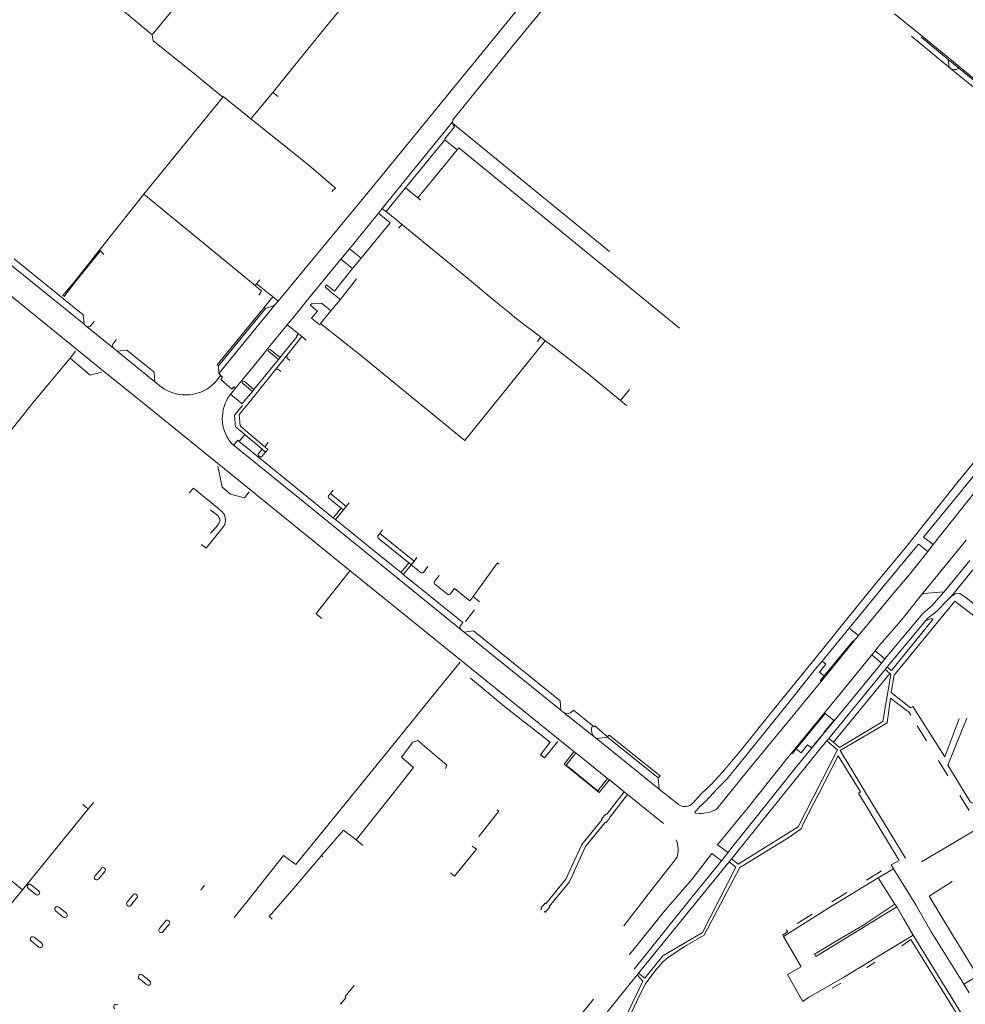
# Model space of a CAD drawing. Extents: x 145000 to 155000, y 457500 to 470000.
# Tile 272 of 548: x 147482 to 147775, y 465224 to 465530. Entities that reach past the tile are written whole.
import ezdxf

# ---------------------------------------------------------------- set-up
doc = ezdxf.new("R2010")
doc.units = 0
doc.header["$LTSCALE"] = 0.2
doc.header["$MEASUREMENT"] = 0
doc.layers.add('kant verharding', color=252, linetype='Continuous', lineweight=0)

msp = doc.modelspace()

# ---------------------------------------------------------------- linework, layer by layer
at = {"layer": 'kant verharding', "lineweight": 0}
for p, q in [((147523.58, 465522.99), (147523.27, 465524.91)), ((147770.53, 465514.5), (147758.49, 465524.49)), ((147769.85, 465517.22), (147761.48, 465524.18)), ((147773.11, 465514.59), (147769.85, 465517.22)), ((147791.35, 465497.54), (147770.53, 465514.5)), ((147772.8, 465514.38), (147773.11, 465514.59)), ((147773.11, 465514.59), (147791.11, 465499.92)), ((147520.72, 465475.51), (147545.14, 465505.61)), ((147560.7, 465507.06), (147553.88, 465498.85)), ((147560.7, 465507.06), (147562.27, 465505.8)), ((147594.55, 465471.1), (147616.34, 465497.91)), ((147616.41, 465497.45), (147664.89, 465457.8)), ((147613.97, 465492.38), (147601.77, 465477.53)), ((147617.76, 465489.21), (147613.97, 465492.38)), ((147617.76, 465489.21), (147618.31, 465489.88)), ((147618.31, 465489.88), (147686.66, 465433.98)), ((147605.61, 465474.35), (147617.76, 465489.21)), ((147601.77, 465477.53), (147595.73, 465470.18)), ((147601.77, 465477.53), (147605.61, 465474.35)), ((147520.72, 465475.51), (147555.21, 465447.26)), ((147605.61, 465474.35), (147606.4, 465473.7)), ((147584.39, 465458.6), (147593.34, 465469.59)), ((147593.34, 465469.59), (147594.55, 465471.1)), ((147595.73, 465470.18), (147599.11, 465467.41)), ((147599.11, 465467.41), (147600.43, 465466.33)), ((147600.69, 465466.12), (147599.61, 465465.02)), ((147581.76, 465455.35), (147584.39, 465458.6)), ((147588.02, 465455.68), (147584.39, 465458.6)), ((147477.55, 465455.13), (147502.18, 465435.2)), ((147501.92, 465438.12), (147480.53, 465455.43)), ((147576.08, 465448.41), (147581.76, 465455.35)), ((147581.76, 465455.35), (147585.35, 465452.43)), ((147585.35, 465452.43), (147588.02, 465455.68)), ((147555.58, 465447.68), (147555.21, 465447.26)), ((147556.68, 465448.94), (147555.58, 465447.68)), ((147560.42, 465443.86), (147555.58, 465447.68)), ((147570.92, 465442.12), (147576.08, 465448.41)), ((147577.06, 465447.18), (147577.29, 465447.46)), ((147581.53, 465442.82), (147586.53, 465449.25)), ((147560.62, 465443.7), (147560.42, 465443.86)), ((147579.7, 465444.34), (147577.14, 465446.48)), ((147580.03, 465444.07), (147579.7, 465444.34)), ((147581.53, 465442.82), (147580.03, 465444.07)), ((147561.35, 465441.3), (147543.9, 465419.96)), ((147557.94, 465440.42), (147560.62, 465443.7)), ((147560.82, 465440.94), (147558.35, 465440.08)), ((147562.26, 465442.4), (147560.62, 465443.7)), ((147561.44, 465441.42), (147561.35, 465441.3)), ((147562.26, 465442.4), (147561.44, 465441.42)), ((147569.05, 465439.82), (147570.92, 465442.12)), ((147574.46, 465439.25), (147572.22, 465441.07)), ((147543.46, 465422.6), (147557.94, 465440.42)), ((147558.35, 465440.08), (147543.86, 465422.3)), ((147557.94, 465440.42), (147558.35, 465440.08)), ((147565.12, 465435.03), (147569.05, 465439.82)), ((147572.63, 465437.06), (147574.46, 465439.25)), ((147578.66, 465439.39), (147575.42, 465435.39)), ((147577.18, 465440.59), (147578.66, 465439.39)), ((147502.18, 465435.2), (147502.89, 465434.6)), ((147559.01, 465427.57), (147565.12, 465435.03)), ((147566.3, 465434.06), (147565.12, 465435.03)), ((147573.65, 465436.26), (147572.63, 465437.06)), ((147502.89, 465434.6), (147511.3, 465427.8)), ((147566.3, 465434.06), (147568.64, 465432.26)), ((147568, 465431.52), (147568.64, 465432.26)), ((147568.64, 465432.26), (147569.66, 465431.38)), ((147564.96, 465425.56), (147569.66, 465431.38)), ((147569.66, 465431.38), (147570.97, 465430.27)), ((147643.68, 465431.15), (147642.64, 465429.86)), ((147645.05, 465430.04), (147646.74, 465428.87)), ((147497.87, 465424.68), (147499.53, 465426.86)), ((147511.3, 465427.8), (147512.42, 465426.91)), ((147515.39, 465427.2), (147512.42, 465426.91)), ((147512.42, 465426.91), (147524.15, 465417.4)), ((147523.86, 465420.37), (147515.39, 465427.2)), ((147562.42, 465424.32), (147559.3, 465426.81)), ((147559.83, 465427.35), (147562.89, 465424.9)), ((147561.63, 465421.33), (147564.96, 465425.56)), ((147562.89, 465424.9), (147563.44, 465425.57)), ((147543.86, 465422.3), (147543.46, 465422.6)), ((147560.85, 465422.4), (147562.42, 465424.32)), ((147562.42, 465424.32), (147562.89, 465424.9)), ((147524.15, 465417.4), (147523.86, 465420.37)), ((147543.86, 465422.3), (147543.9, 465419.96)), ((147543.9, 465419.96), (147544.53, 465419.31)), ((147552.87, 465410.41), (147561.63, 465421.33)), ((147554.8, 465415), (147560.85, 465422.4)), ((147524.15, 465417.4), (147526.09, 465415.81)), ((147543.14, 465417.56), (147544.49, 465419.27)), ((147544.53, 465419.31), (147544.49, 465419.27)), ((147554.31, 465414.41), (147551.26, 465416.96)), ((147551.74, 465417.51), (147554.8, 465415)), ((147547.53, 465413.49), (147547.33, 465413.23)), ((147551.8, 465411.34), (147554.31, 465414.41)), ((147554.31, 465414.41), (147554.8, 465415)), ((147668.32, 465411.56), (147671.11, 465414.98)), ((147802.05, 465413.38), (147774.79, 465378.99)), ((147519.64, 465411.45), (147545.67, 465390.34)), ((147670.27, 465409.9), (147668.32, 465411.56)), ((147548.81, 465407.02), (147551.25, 465410)), ((147552.02, 465400.98), (147550.62, 465402.14)), ((147552.02, 465400.98), (147550.25, 465398.9)), ((147550.25, 465398.9), (147556.23, 465394.04)), ((147557.32, 465396.48), (147552.02, 465400.98)), ((147559.21, 465398.55), (147558.19, 465397.22)), ((147550.42, 465396.2), (147548.23, 465397.97)), ((147557.32, 465396.48), (147558.36, 465395.6)), ((147556.23, 465394.04), (147579.49, 465375.15)), ((147545.67, 465390.34), (147584.58, 465358.8)), ((147578.47, 465382.74), (147577.9, 465382.03)), ((147579.35, 465383.82), (147578.47, 465382.74)), ((147578.47, 465382.74), (147583.39, 465378.76)), ((147577.97, 465381.33), (147581.81, 465378.23)), ((147583.39, 465378.76), (147584.27, 465379.84)), ((147582.51, 465377.66), (147581.81, 465378.23)), ((147583.39, 465378.76), (147582.51, 465377.66)), ((147774.79, 465378.99), (147765.23, 465366.94)), ((147579.49, 465375.15), (147580.03, 465374.71)), ((147594.65, 465371.45), (147593.79, 465370.38)), ((147593.79, 465370.38), (147604.4, 465361.79)), ((147775.42, 465368.32), (147761.56, 465351.32)), ((147538.52, 465366.95), (147539.99, 465365.76)), ((147763.52, 465364.79), (147765.23, 465366.94)), ((147604.4, 465361.79), (147603.49, 465360.67)), ((147604.4, 465361.79), (147605.26, 465362.86)), ((147776.56, 465362.01), (147768.59, 465352.23)), ((147584.58, 465358.8), (147584.23, 465358.35)), ((147653.93, 465302.77), (147584.58, 465358.8)), ((147603.49, 465360.67), (147602.8, 465361.24)), ((147777.51, 465359.09), (147770.86, 465350.97)), ((147600.49, 465358.11), (147600.92, 465357.77)), ((147600.92, 465357.77), (147619.5, 465342.72)), ((147750.05, 465354.24), (147741.06, 465343.27)), ((147768.59, 465352.23), (147762.26, 465351.73)), ((147622.67, 465350.8), (147624.68, 465349.21)), ((147745.1, 465342.4), (147753.04, 465351.91)), ((147753.13, 465326.41), (147771.86, 465349.41)), ((147761.56, 465351.32), (147762.26, 465351.73)), ((147620.32, 465343.04), (147623.16, 465346.68)), ((147741.06, 465343.27), (147739.19, 465341.06)), ((147762.79, 465343.23), (147752.15, 465330.45)), ((147753.17, 465329), (147765.12, 465343.67)), ((147763.59, 465344.21), (147762.79, 465343.23)), ((147619.5, 465342.72), (147618.84, 465341.95)), ((147619.9, 465339.81), (147618.99, 465340.53)), ((147622.8, 465340.14), (147619.9, 465339.81)), ((147649.62, 465318.51), (147622.8, 465340.14)), ((147739.19, 465341.06), (147730.77, 465330.82)), ((147739.19, 465341.06), (147742.06, 465338.7)), ((147742.06, 465338.7), (147745.1, 465342.4)), ((147751.31, 465332.8), (147759.3, 465342.36)), ((147619.9, 465339.81), (147649.87, 465315.63)), ((147740.61, 465336.94), (147742.06, 465338.7)), ((147730.46, 465324.5), (147740.61, 465336.94)), ((147746.15, 465332.7), (147747.18, 465333.94)), ((147747.18, 465333.94), (147748.09, 465335.07)), ((147747.18, 465333.94), (147750.23, 465331.47)), ((147746.15, 465332.7), (147749.18, 465330.21)), ((147750.23, 465331.47), (147749.18, 465330.21)), ((147751.31, 465332.8), (147750.23, 465331.47)), ((147730.77, 465330.82), (147728.71, 465328.37)), ((147732.84, 465306.86), (147750.3, 465328.18)), ((147750.3, 465328.18), (147750.95, 465328.96)), ((147750.3, 465328.18), (147751.78, 465326.97)), ((147750.95, 465328.96), (147751.88, 465330.11)), ((147750.95, 465328.96), (147752.26, 465327.88)), ((147751.88, 465330.11), (147752.15, 465330.45)), ((147752.26, 465327.88), (147753.17, 465329)), ((147751.78, 465326.97), (147734.31, 465305.63)), ((147751.78, 465326.97), (147752.12, 465326.68)), ((147753.13, 465326.41), (147752.21, 465321.11)), ((147725.07, 465317.87), (147730.46, 465324.5)), ((147750.89, 465311.63), (147751.99, 465319.28)), ((147751.99, 465319.28), (147757.17, 465315.42)), ((147649.87, 465315.63), (147650.61, 465315.02)), ((147653.8, 465315.62), (147653.51, 465315.25)), ((147659.71, 465310.8), (147653.8, 465315.62)), ((147650.61, 465315.02), (147660.47, 465307.12)), ((147721.35, 465302.3), (147731.5, 465314.72)), ((147722.8, 465303.6), (147731.74, 465314.51)), ((147731.74, 465314.51), (147731.5, 465314.72)), ((147775.62, 465313.11), (147769.78, 465298.54)), ((147772.2, 465310.21), (147773.21, 465312.88)), ((147659.71, 465310.8), (147659.6, 465310.64)), ((147660.4, 465310.71), (147664.34, 465307.3)), ((147736.39, 465303.09), (147750.89, 465311.63)), ((147763.12, 465306.06), (147760.27, 465310.72)), ((147768.8, 465301.13), (147772.2, 465310.21)), ((147660.86, 465306.84), (147660.47, 465307.12)), ((147660.86, 465306.84), (147664.29, 465307.24)), ((147660.86, 465306.84), (147680.36, 465291.1)), ((147664.34, 465307.3), (147664.29, 465307.24)), ((147664.29, 465307.24), (147680.03, 465294.65)), ((147730.68, 465307.6), (147723.01, 465298.2)), ((147731.46, 465308.53), (147730.68, 465307.6)), ((147732.23, 465306.07), (147732.84, 465306.86)), ((147732.84, 465306.86), (147734.31, 465305.63)), ((147730.09, 465303.48), (147703.33, 465270.23)), ((147730.09, 465303.48), (147732.23, 465306.07)), ((147732.23, 465306.07), (147735.53, 465303.26)), ((147734.31, 465305.63), (147736.19, 465304.06)), ((147653.48, 465302.19), (147653.93, 465302.77)), ((147653.93, 465302.77), (147654.48, 465302.35)), ((147654.48, 465302.35), (147664.34, 465294.41)), ((147719.79, 465300.41), (147721.35, 465302.3)), ((147676.56, 465298.45), (147675.3, 465299.46)), ((147680.59, 465295.22), (147676.56, 465298.45)), ((147723.01, 465298.2), (147710.8, 465282.92)), ((147769.73, 465295.28), (147766.87, 465299.95)), ((147664.34, 465294.41), (147664.92, 465293.96)), ((147680.03, 465294.65), (147680.59, 465295.22)), ((147680.03, 465294.65), (147680.36, 465291.1)), ((147696.46, 465292.56), (147699.93, 465296.38)), ((147701.14, 465294.07), (147702.69, 465295.98)), ((147664.92, 465293.96), (147669.52, 465290.26)), ((147698.1, 465290.98), (147701.14, 465294.07)), ((147705.19, 465293.67), (147698.13, 465284.99)), ((147669.52, 465290.26), (147664.1, 465283.37)), ((147665.13, 465282.54), (147670.56, 465289.42)), ((147669.52, 465290.26), (147670.56, 465289.42)), ((147670.56, 465289.42), (147681.68, 465280.48)), ((147680.36, 465291.1), (147686.16, 465286.42)), ((147776.31, 465284.54), (147773.48, 465289.16)), ((147505.11, 465286.95), (147483.1, 465259.94)), ((147501.8, 465286.31), (147503.3, 465285.09)), ((147692.58, 465285.34), (147691.44, 465284.12)), ((147703.97, 465280.68), (147707.85, 465285.44)), ((147691.62, 465283.65), (147692.93, 465283.6)), ((147698.39, 465273.83), (147703.97, 465280.68)), ((147779.57, 465279.24), (147761.56, 465268.55)), ((147586.42, 465275.36), (147588.55, 465273.6)), ((147701.64, 465271.48), (147698.39, 465273.83)), ((147468.09, 465272.17), (147483.1, 465259.94)), ((147575.72, 465270.51), (147576.13, 465270.18)), ((147696.59, 465271.14), (147699.58, 465268.94)), ((147699.58, 465268.94), (147701.64, 465271.48)), ((147703.33, 465270.23), (147702.76, 465269.54)), ((147701.97, 465268.56), (147673.96, 465234.09)), ((147699.58, 465268.94), (147690.59, 465257.74)), ((147702.76, 465269.54), (147701.97, 465268.56)), ((147702.76, 465269.54), (147704.78, 465267.89)), ((147706.32, 465267.43), (147705.27, 465266.79)), ((147752.86, 465266.44), (147752.2, 465267.66)), ((147507.44, 465266.47), (147505.51, 465264.17)), ((147506.73, 465263.27), (147508.64, 465265.6)), ((147744.51, 465262.87), (147749.15, 465265.76)), ((147748.18, 465263.62), (147752.86, 465266.44)), ((147485.83, 465261.5), (147488.12, 465259.62)), ((147538.31, 465259.8), (147539.5, 465261.37)), ((147669.41, 465248.79), (147678.82, 465260.96)), ((147751.4, 465258.52), (147748.18, 465263.62)), ((147764.48, 465258.26), (147771.08, 465262.49)), ((147487.25, 465258.42), (147484.95, 465260.32)), ((147517.4, 465258.36), (147515.52, 465256.04)), ((147690.59, 465257.74), (147672.61, 465235.35)), ((147733.79, 465256.18), (147738.43, 465259.07)), ((147753.33, 465255.47), (147751.4, 465258.52)), ((147763.98, 465257.94), (147764.48, 465258.26)), ((147516.68, 465255.07), (147518.56, 465257.41)), ((147548.73, 465251.31), (147553.02, 465256.72)), ((147728.89, 465239.22), (147753.89, 465254.64)), ((147753.89, 465254.64), (147753.33, 465255.47)), ((147756.05, 465250.99), (147753.89, 465254.64)), ((147495.74, 465251.47), (147493.39, 465253.37)), ((147494.37, 465254.54), (147496.7, 465252.66)), ((147559.53, 465251.67), (147560.49, 465250.79)), ((147723.09, 465249.51), (147727.69, 465252.38)), ((147527.38, 465250.23), (147525.51, 465247.9)), ((147526.67, 465246.96), (147528.55, 465249.29)), ((147759.04, 465245.91), (147756.05, 465250.99)), ((147774.64, 465230.65), (147800.3, 465246.21)), ((147488.18, 465242.15), (147485.86, 465244.03)), ((147486.78, 465245.2), (147489.11, 465243.33)), ((147728.47, 465240.02), (147728.89, 465239.22)), ((147747.27, 465237.5), (147744.65, 465235.86)), ((147520.21, 465233.54), (147522.54, 465231.65)), ((147673.52, 465233.54), (147644.88, 465198.29)), ((147673.96, 465234.09), (147673.52, 465233.54)), ((147724.86, 465225.33), (147720.05, 465233.71)), ((147521.6, 465230.49), (147519.28, 465232.38)), ((147736.6, 465230.94), (147733.89, 465229.45)), ((147774.64, 465230.65), (147773.42, 465232.75)), ((147776.31, 465227.95), (147774.64, 465230.65))]:
    msp.add_line(p, q, dxfattribs=at)
at = {"layer": 'kant verharding', "lineweight": 0, "flags": 128}
for points in [[(147523.27, 465524.91), (147507.94, 465537.84), (147494.94, 465548.84), (147487.95, 465554.66), (147502.99, 465567.88), (147519.88, 465582.13), (147540.38, 465600.11), (147543.44, 465602.75), (147549.65, 465597.83), (147569.31, 465581.45), (147568.83, 465580.84)], [(147523.27, 465524.91), (147539.87, 465545.22), (147552.08, 465560.23), (147559.96, 465570.06), (147568.83, 465580.84)], [(147560.7, 465507.06), (147567.04, 465514.98), (147576.76, 465526.95), (147589.98, 465543.06), (147600.3, 465555.78)], [(147647.54, 465546.27), (147641.53, 465539.09), (147591.36, 465477.48), (147562.26, 465442.4)], [(147616.34, 465497.91), (147616.45, 465498.47), (147616.79, 465499.09), (147636.26, 465523.01), (147652.03, 465542.41)], [(147753.2, 465531.41), (147762.32, 465524.04), (147780.82, 465508.91)], [(147523.58, 465522.99), (147535.87, 465513.26), (147545.14, 465505.61)], [(147769.85, 465517.22), (147770.14, 465514.85), (147770.54, 465514.52)], [(147545.14, 465505.61), (147545.27, 465505.77), (147553.88, 465498.85)], [(147553.88, 465498.85), (147571.8, 465484.47), (147580.03, 465477.4), (147578.91, 465476.3)], [(147616.95, 465496.35), (147613.89, 465492.69), (147614.07, 465492.49), (147613.97, 465492.38)], [(147616.34, 465497.91), (147616.44, 465497.25), (147616.95, 465496.35)], [(147425.56, 465490.91), (147430.78, 465485.23), (147437.49, 465478.67), (147444.77, 465472.22), (147507.06, 465421.64), (147519.64, 465411.45)], [(147520.72, 465475.51), (147505.99, 465457.05), (147499.1, 465448.2), (147495.54, 465443.96)], [(147593.34, 465469.59), (147596.96, 465466.68), (147588.02, 465455.68)], [(147595.73, 465470.18), (147595.69, 465470.14), (147594.55, 465471.1)], [(147635.61, 465437.34), (147633.82, 465438.88), (147629.76, 465442.12), (147620.96, 465449.52), (147600.43, 465466.33)], [(147508.33, 465456.87), (147507.25, 465457.92), (147499.65, 465448.54), (147495.89, 465443.68)], [(147577.29, 465447.46), (147579.74, 465445.49), (147585.35, 465452.43)], [(147555.21, 465447.26), (147557.18, 465445.49), (147556.29, 465444.26)], [(147699.93, 465296.38), (147705.51, 465303.04), (147713.79, 465313.34), (147730.43, 465333.73), (147739.24, 465344.78), (147747.72, 465355.24), (147756.38, 465365.71), (147764.56, 465375.89), (147772.92, 465386.46), (147783.07, 465398.79), (147796.1, 465415.03), (147806.77, 465428.11), (147816.92, 465440.64), (147820.06, 465445.07)], [(147572.22, 465441.07), (147572.47, 465441.37), (147572.63, 465441.49), (147572.82, 465441.55), (147575.75, 465441.75), (147577.18, 465440.59)], [(147581.53, 465442.82), (147579.23, 465440.09), (147578.66, 465439.39)], [(147772.1, 465381.32), (147785.82, 465398.19), (147797.25, 465412.49), (147806.04, 465423.18), (147819.7, 465440.1), (147821.32, 465442.39)], [(147502.18, 465435.2), (147501.92, 465438.12), (147501.92, 465438.12)], [(147505.19, 465435.93), (147504.29, 465434.78)], [(147505.28, 465436.05), (147505.19, 465435.93)], [(147575.42, 465435.39), (147575.21, 465435.04), (147573.65, 465436.26)], [(147603.77, 465412.45), (147589.35, 465424.34), (147575.42, 465435.39)], [(147635.61, 465437.34), (147643.68, 465431.15), (147645.05, 465430.04)], [(147511.19, 465429.18), (147512.14, 465430.32)], [(147512.14, 465430.32), (147512.22, 465430.42)], [(147568, 465431.52), (147568.18, 465431.37), (147563.44, 465425.57)], [(147645.05, 465430.04), (147620.13, 465399.22), (147603.77, 465412.45)], [(147668.32, 465411.56), (147658.92, 465419.36), (147646.74, 465428.87)], [(147549.07, 465415.38), (147557.2, 465425.36), (147559.01, 465427.57)], [(147565.89, 465423.98), (147565.06, 465424.68), (147564.96, 465425.56)], [(147433.68, 465346.21), (147433.87, 465346.37), (147447.48, 465362.99), (147461.21, 465379.88), (147476.28, 465398.23), (147486.86, 465411.42), (147497.87, 465424.68)], [(147497.87, 465424.68), (147504.06, 465419.4), (147507.61, 465420.32)], [(147563.1, 465420.51), (147562.18, 465421.3), (147561.63, 465421.33)], [(147549.07, 465415.38), (147548.56, 465415.84), (147547.92, 465415.13), (147544.51, 465418.08), (147545.08, 465418.8), (147544.49, 465419.27)], [(147549.07, 465415.38), (147549.08, 465415.36), (147547.82, 465413.86), (147547.53, 465413.49)], [(147551.8, 465411.34), (147551.17, 465410.54), (147547.53, 465413.49)], [(147558.19, 465397.22), (147552.95, 465401.7), (147550.49, 465403.7), (147550.27, 465407.18), (147552.87, 465410.41)], [(147550.62, 465402.14), (147549.09, 465403.41), (147548.81, 465407.02)], [(147548.23, 465397.97), (147547.88, 465398.26), (147547.64, 465398.56)], [(147548.81, 465398.03), (147549.82, 465399.24), (147550.25, 465398.9)], [(147618.99, 465340.53), (147572.69, 465378.12), (147550.42, 465396.2)], [(147557.32, 465396.48), (147556.14, 465395.05), (147556.11, 465394.74), (147556.17, 465394.37), (147556.38, 465394.23)], [(147556.38, 465394.23), (147556.58, 465394.09), (147556.87, 465394.07), (147557.16, 465394.16), (147558.36, 465395.6)], [(147558.36, 465395.6), (147559.12, 465396.42), (147558.19, 465397.22)], [(147543.59, 465391.22), (147545, 465384.67), (147547.51, 465382.55), (147551.88, 465381.41), (147553.36, 465383.31)], [(147539.99, 465365.76), (147545.07, 465372.14), (147545.75, 465373.11), (147545.99, 465374.26), (147545.92, 465375.16), (147545.67, 465376.09), (147545.08, 465376.99), (147543.39, 465378.43), (147536.08, 465384.37), (147534.78, 465382.96)], [(147765.23, 465366.94), (147762.23, 465369.2), (147772.1, 465381.32)], [(147541.27, 465377.69), (147542.83, 465376.56), (147543.7, 465375.8), (147543.92, 465375.33), (147544.27, 465374.77), (147544.21, 465374.05), (147543.85, 465373.3), (147543.12, 465372.28), (147541.36, 465370.45)], [(147581.81, 465378.23), (147579.53, 465375.41), (147579.49, 465375.15)], [(147580.03, 465374.71), (147580.29, 465374.91), (147582.51, 465377.66)], [(147580.03, 465374.71), (147591.65, 465365.27), (147600.49, 465358.11)], [(147593.79, 465370.38), (147593.2, 465369.65), (147593.15, 465369.33), (147593.19, 465369.07), (147593.3, 465368.92), (147602.8, 465361.24)], [(147763.52, 465364.79), (147760.66, 465367.09), (147755.87, 465361.34), (147750.05, 465354.24)], [(147753.04, 465351.91), (147757.83, 465357.67), (147763.52, 465364.79)], [(147584.23, 465358.35), (147574.03, 465345.58), (147575.73, 465344.04)], [(147602.8, 465361.24), (147600.55, 465358.46), (147600.49, 465358.11)], [(147600.92, 465357.77), (147601.13, 465357.79), (147601.24, 465357.89), (147603.49, 465360.67)], [(147603.49, 465360.67), (147606.58, 465358.18), (147606.92, 465358.12), (147607.09, 465358.14), (147607.29, 465358.25), (147608.65, 465360.12)], [(147630.79, 465360.8), (147630.25, 465361.23), (147622.67, 465350.8)], [(147612.16, 465357.29), (147610.69, 465355.46), (147610.6, 465355.15), (147610.63, 465354.92), (147610.76, 465354.76), (147614.85, 465351.46), (147615.13, 465351.4), (147615.55, 465351.53), (147616.96, 465353.28)], [(147616.96, 465353.28), (147621.66, 465349.46), (147622.67, 465350.8)], [(147759.3, 465342.36), (147761.96, 465345.55), (147764.97, 465348.1), (147767.33, 465350.88), (147768.59, 465352.23)], [(147756.39, 465344.85), (147760.3, 465349.83), (147761.56, 465351.32)], [(147770.86, 465350.97), (147769.68, 465349.75), (147766.33, 465346.25), (147765.19, 465345.36), (147763.59, 465344.21)], [(147773.41, 465351.76), (147772.05, 465351.66), (147770.86, 465350.97)], [(147790.81, 465334.37), (147790.61, 465334.7), (147779.57, 465343.44), (147771.86, 465349.41)], [(147802.66, 465331.22), (147797.98, 465333.21), (147795.13, 465334.84), (147792.01, 465337.07), (147789.65, 465338.95), (147784.3, 465343.18), (147775.16, 465350.62), (147773.41, 465351.76)], [(147748.09, 465335.07), (147754.49, 465342.44), (147756.39, 465344.85)], [(147762.79, 465343.23), (147764.66, 465344.01), (147765.12, 465343.67)], [(147731.46, 465326.22), (147740.36, 465337.11), (147740.61, 465336.94)], [(147731.5, 465314.72), (147737.68, 465322.28), (147746.15, 465332.7)], [(147553.02, 465256.72), (147564, 465270.53), (147567.78, 465267.75), (147595.25, 465301.5), (147611.73, 465322.03), (147618.63, 465330.45)], [(147702.69, 465295.98), (147720.05, 465317.42), (147728.71, 465328.37)], [(147730.77, 465330.82), (147731.96, 465329.86), (147729.99, 465327.41), (147731.46, 465326.22)], [(147749.18, 465330.21), (147738.94, 465317.65), (147734.5, 465312.3), (147731.46, 465308.53)], [(147621.89, 465325.5), (147632.44, 465316.78), (147646.52, 465305.66), (147643.54, 465301.8), (147644.83, 465300.84), (147648.98, 465305.85)], [(147731.46, 465326.22), (147730.22, 465324.71), (147730.46, 465324.5)], [(147752.12, 465326.68), (147749.61, 465312.04), (147736.19, 465304.06)], [(147752.21, 465321.11), (147758.2, 465316.33), (147758.93, 465316.72), (147768.8, 465301.13)], [(147649.87, 465315.63), (147649.62, 465318.51), (147649.62, 465318.51)], [(147725.07, 465317.87), (147722.32, 465314.52), (147707.83, 465296.91), (147705.19, 465293.67)], [(147731.74, 465314.51), (147734.39, 465312.37), (147731.32, 465308.63), (147731.46, 465308.53)], [(147757.17, 465315.42), (147757.52, 465315.16), (147758.24, 465314.02)], [(147659.71, 465310.8), (147660.14, 465310.41), (147660.4, 465310.71)], [(147675.3, 465299.46), (147675.02, 465299.68), (147664.79, 465307.86), (147664.34, 465307.3)], [(147730.68, 465307.6), (147730.56, 465307.69), (147727.46, 465303.92), (147726.3, 465304.87), (147724.26, 465302.41), (147722.8, 465303.6)], [(147614.18, 465297.49), (147614.59, 465298.52), (147605.59, 465306.15), (147604.06, 465305.69), (147600.5, 465301.01), (147604.23, 465297.78), (147597.84, 465289.69), (147586.42, 465275.36)], [(147721.35, 465302.3), (147721.58, 465302.14), (147722.8, 465303.6)], [(147664.92, 465293.96), (147661.76, 465290.05), (147650.85, 465298.84), (147653.48, 465302.19)], [(147664.34, 465294.41), (147661.35, 465290.64), (147651.52, 465298.55), (147654.48, 465302.35)], [(147704.78, 465267.89), (147723.38, 465279.43), (147735.53, 465303.26)], [(147707.85, 465285.44), (147708.99, 465286.86), (147719.79, 465300.41)], [(147735.75, 465301.41), (147729.6, 465289.35), (147724.93, 465280.32), (147724.45, 465278.95)], [(147742.04, 465289.9), (147742.65, 465290.25), (147735.75, 465301.41)], [(147756.59, 465269.72), (147746.27, 465286.64), (147736.39, 465303.09)], [(147769.78, 465298.54), (147776.8, 465287.1), (147785.9, 465283.15)], [(147696.46, 465292.56), (147693.47, 465289.76), (147690.74, 465286.76)], [(147698.1, 465290.98), (147694.8, 465287.38), (147692.82, 465285.6), (147692.58, 465285.34)], [(147752.2, 465267.66), (147754.65, 465269.03), (147742.04, 465289.9)], [(147624.42, 465276.49), (147630.69, 465284.32), (147629.99, 465284.73)], [(147664.1, 465283.37), (147663.95, 465283.22), (147663.8, 465283.37), (147662.43, 465281.87), (147662.62, 465281.69), (147656.36, 465273.96), (147651.43, 465263.25), (147645.23, 465255.57), (147644.96, 465255.79), (147643.7, 465254.23), (147643.92, 465254.06), (147643.7, 465253.79)], [(147644.67, 465253.03), (147644.84, 465253.24), (147645.12, 465253), (147646.42, 465254.59), (147646.24, 465254.74), (147652.5, 465262.43), (147657.48, 465273.34), (147663.6, 465280.83), (147663.78, 465280.69), (147665.11, 465282.31), (147665.01, 465282.4), (147665.13, 465282.54)], [(147710.8, 465282.92), (147702.86, 465272.98), (147701.64, 465271.48)], [(147586.42, 465275.36), (147582.59, 465278.45), (147575.72, 465270.51)], [(147724.45, 465278.95), (147720.45, 465276.13), (147706.32, 465267.43)], [(147615.7, 465265.2), (147616.94, 465264.11), (147623.78, 465272.54), (147622.39, 465273.48)], [(147575.72, 465270.51), (147567.13, 465260.47), (147559.53, 465251.67)], [(147678.82, 465260.96), (147684.53, 465268.33), (147685.79, 465269.88)], [(147687.69, 465259.96), (147690.4, 465263.1), (147696.59, 465271.14)], [(147673.96, 465234.09), (147675.89, 465232.53), (147681.48, 465239.42), (147693.79, 465246.68), (147704.02, 465266.9), (147701.97, 465268.56)], [(147705.27, 465266.79), (147700.3, 465257.42), (147694.28, 465245.9)], [(147759.79, 465255.25), (147759.78, 465255.27), (147752.86, 465266.44)], [(147748.18, 465263.62), (147732.6, 465254.13), (147718.87, 465245.46)], [(147483.1, 465259.94), (147438.88, 465205.65), (147440.33, 465204.48)], [(147671.06, 465239.76), (147672.18, 465241.09), (147681.8, 465253.13), (147687.69, 465259.96)], [(147777.65, 465235.38), (147771.49, 465245.41), (147763.98, 465257.94)], [(147753.33, 465255.47), (147743.39, 465248.87), (147735.45, 465244.2), (147728.47, 465240.02)], [(147773.42, 465232.75), (147773.38, 465232.84), (147764.57, 465246.85), (147759.79, 465255.25)], [(147694.28, 465245.9), (147688.12, 465242.32), (147682.82, 465238.71), (147681.48, 465237.59), (147678.94, 465234.68), (147676.6, 465231.49)], [(147718.87, 465245.46), (147718.6, 465245.96), (147720.15, 465246.92), (147719.81, 465247.47)], [(147718.87, 465245.46), (147724.3, 465236.02), (147720.05, 465233.71)], [(147759.04, 465245.91), (147747.77, 465239.02), (147737.72, 465232.99), (147726.62, 465226.52), (147724.86, 465225.33)], [(147774.71, 465220.31), (147765.09, 465235.9), (147759.04, 465245.91)], [(147773.63, 465219.67), (147758.32, 465244.47), (147755.51, 465242.54)], [(147673.52, 465233.54), (147675.24, 465231.63), (147673.35, 465227.52), (147665.66, 465211.61), (147661.81, 465209.16), (147653.74, 465204.22), (147645.46, 465197.62)], [(147585.9, 465230.3), (147583.02, 465226.82), (147583.29, 465226.42), (147581.66, 465224.44)], [(147676.6, 465231.49), (147676.03, 465230.72), (147673.34, 465225.24), (147666.63, 465210.83)], [(147659.93, 465226.04), (147653.37, 465217.89), (147645.46, 465208.19), (147637.56, 465198.34), (147629.81, 465189.28)]]:
    msp.add_lwpolyline(points, dxfattribs=at)
at = {"layer": 'kant verharding', "lineweight": 0}
for centre, radius, start, end in [((147771.78, 465516.22), 2.11, 233.9677, 299.1035), ((147503.5, 465435.42), 1.02, 233.1935, 321.3173), ((147511.94, 465428.55), 0.986, 139.7718, 229.3168), ((147533.66, 465425.95), 12.66, 233.2605, 318.486), ((147557.13, 465406.1), 12.12, 143.9506, 218.4551), ((147548.49, 465398.3), 0.422, 232.6851, 319.9301), ((147578.42, 465381.73), 0.601, 150.0319, 222.0032), ((147619.64, 465341.32), 1.02, 141.8827, 230.4056), ((147651.92, 465316.81), 2.22, 233.8793, 315.4777), ((147662.38, 465309.46), 3.02, 156.9818, 230.7996), ((147688.34, 465289.19), 3.52, 231.8773, 237.9106), ((147688.26, 465289.1), 3.4, 238.0767, 316.6519), ((147691.67, 465283.94), 0.295, 142.693, 260.0666), ((147693.08, 465293.47), 9.88, 269.1358, 300.7696), ((147678.05, 465272.39), 8.14, 342.0242, 21.6342), ((147508.05, 465266.05), 0.741, 322.121, 145.6082), ((147506.12, 465263.72), 0.756, 143.851, 323.1973), ((147517.98, 465257.89), 0.749, 319.9802, 140.7415), ((147516.1, 465255.55), 0.755, 139.8647, 320.3979), ((147527.97, 465249.77), 0.747, 319.9803, 142.3645), ((147526.07, 465247.41), 0.748, 138.4916, 323.3988)]:
    msp.add_arc(centre, radius, start, end, dxfattribs=at)
at = {"layer": 'kant verharding', "lineweight": 0, "extrusion": (0, 0, -1)}
for centre, radius, start, end in [((-147577.45, 465446.87), 0.499, 309.6384, 38.5324), ((-147560.29, 465442.26), 1.43, 222.3031, 248.0672), ((-147559.59, 465427.05), 0.382, 320.4533, 44.6909), ((-147559.59, 465427.06), 0.381, 44.6139, 129.1256), ((-147551.56, 465417.18), 0.377, 322.8836, 120.1004), ((-147485.34, 465260.94), 0.74, 302.0095, 130.9697), ((-147487.71, 465259), 0.745, 123.154, 308.4312), ((-147493.9, 465253.94), 0.765, 311.8053, 127.681), ((-147496.22, 465252.07), 0.766, 129.3562, 308.6175), ((-147486.31, 465244.63), 0.745, 307.0676, 129.4587), ((-147488.67, 465242.72), 0.751, 126.1068, 310.688), ((-147519.74, 465232.96), 0.743, 307.8496, 129.8071), ((-147522.09, 465231.06), 0.745, 127.5233, 310.7577), ((-147512.13, 465223.68), 0.748, 305.9989, 131.117)]:
    msp.add_arc(centre, radius, start, end, dxfattribs=at)

doc.saveas('drawing.dxf')
